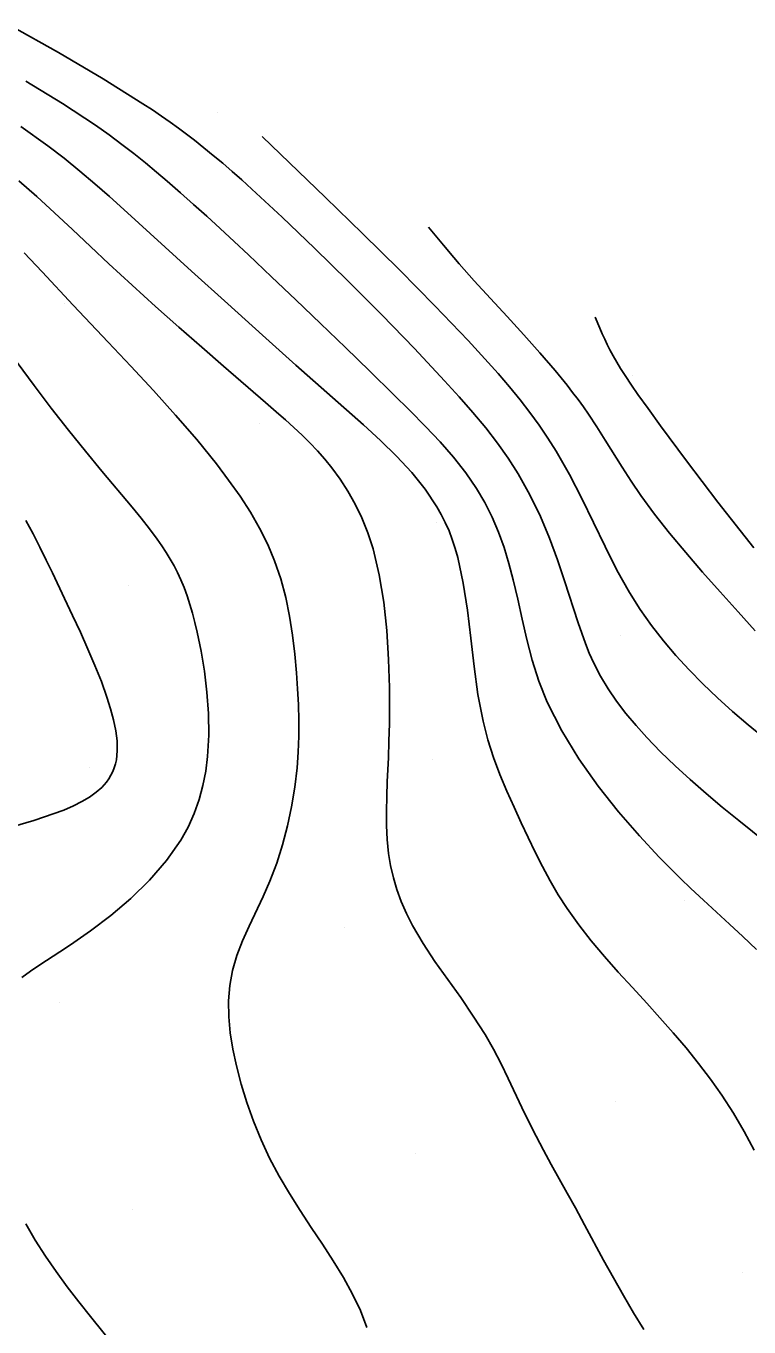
# Model space of a CAD drawing. Extents: x 2356077 to 2359823, y 225951 to 227822.
# Drawn here: x 2356945.8 to 2357006.5, y 227495 to 227604.2 of the extents above; entities that cross this region are included whole.
import ezdxf

# ---------------------------------------------------------------- set-up
doc = ezdxf.new("R2010")
doc.units = 0
for name, color, linetype in [('DTM Contours Major', 7, 'Continuous'), ('DTM Contours Minor', 7, 'Continuous'), ('PH Exist DTM Point', 7, 'Continuous')]:
    doc.layers.add(name, color=color, linetype=linetype)

msp = doc.modelspace()

# ---------------------------------------------------------------- linework, layer by layer
at = {"layer": 'DTM Contours Major'}
for points in [[(2356945.24, 227591.21), (2356946.75, 227589.88), (2356948.25, 227588.52), (2356949.75, 227587.11), (2356951.26, 227585.69), (2356952.8, 227584.24), (2356954.75, 227582.44), (2356956.72, 227580.66), (2356958.68, 227578.92), (2356960.6, 227577.24), (2356962.42, 227575.65), (2356965.96, 227572.6), (2356967.08, 227571.62), (2356967.62, 227571.14), (2356968.33, 227570.5), (2356969.02, 227569.86), (2356969.68, 227569.21), (2356970.32, 227568.54), (2356970.93, 227567.85), (2356971.53, 227567.11), (2356972.22, 227566.17), (2356972.87, 227565.16), (2356973.48, 227564.07), (2356974.04, 227562.9), (2356974.54, 227561.65), (2356974.98, 227560.3), (2356975.5, 227558.14), (2356975.88, 227555.83), (2356976.14, 227553.44), (2356976.29, 227551.03), (2356976.36, 227548.67), (2356976.37, 227546.42), (2356976.36, 227545.65), (2356976.32, 227544.17), (2356976.27, 227542.75), (2356976.18, 227540.77), (2356976.13, 227539.52), (2356976.1, 227538.29), (2356976.11, 227537.09), (2356976.17, 227535.9), (2356976.29, 227534.73), (2356976.46, 227533.71), (2356976.69, 227532.7), (2356976.99, 227531.7), (2356977.35, 227530.69), (2356977.79, 227529.69), (2356978.3, 227528.68), (2356979.18, 227527.18), (2356980.18, 227525.67), (2356981.25, 227524.16), (2356982.34, 227522.63), (2356983.4, 227521.08), (2356984.4, 227519.53), (2356985.09, 227518.31), (2356985.74, 227517.08), (2356986.34, 227515.85), (2356987.48, 227513.41), (2356988.07, 227512.21), (2356988.67, 227511.01), (2356989.3, 227509.82), (2356989.95, 227508.63), (2356991.29, 227506.22), (2356991.97, 227504.98), (2356992.75, 227503.54), (2356994.34, 227500.59), (2356995.16, 227499.1), (2356996, 227497.62), (2356996.86, 227496.16), (2356997.73, 227494.77)], [(2356979.65, 227587.33), (2356980.89, 227585.81), (2356981.76, 227584.77), (2356982.22, 227584.24), (2356983.48, 227582.81), (2356984.83, 227581.33), (2356986.23, 227579.81), (2356987.63, 227578.28), (2356988.99, 227576.77), (2356990.28, 227575.27), (2356990.78, 227574.66), (2356991.27, 227574.05), (2356991.74, 227573.45), (2356992.2, 227572.84), (2356992.64, 227572.23), (2356993.07, 227571.62), (2356993.78, 227570.54), (2356994.48, 227569.44), (2356995.9, 227567.16), (2356996.65, 227565.99), (2356997.46, 227564.8), (2356998.62, 227563.22), (2356999.88, 227561.62), (2357001.23, 227559.99), (2357002.65, 227558.35), (2357004.12, 227556.69), (2357005.63, 227555.02), (2357007.07, 227553.43)]]:
    msp.add_lwpolyline(points, dxfattribs=at)
at = {"layer": 'DTM Contours Minor'}
for points in [[(2356944.58, 227604.21), (2356948.56, 227601.98), (2356952.31, 227599.78), (2356955.66, 227597.68), (2356956.46, 227597.16), (2356957.22, 227596.64), (2356957.94, 227596.13), (2356958.64, 227595.62), (2356959.32, 227595.12), (2356959.98, 227594.62), (2356960.78, 227593.99), (2356961.57, 227593.34), (2356962.36, 227592.68), (2356963.16, 227592), (2356963.97, 227591.28), (2356964.81, 227590.52), (2356967.35, 227588.17), (2356970.08, 227585.56), (2356972.9, 227582.79), (2356975.72, 227579.95), (2356978.45, 227577.13), (2356980.98, 227574.43), (2356982.21, 227573.07), (2356983.36, 227571.76), (2356984.44, 227570.47), (2356985.43, 227569.19), (2356986.34, 227567.91), (2356987.17, 227566.62), (2356988.16, 227564.84), (2356989.03, 227563.03), (2356989.79, 227561.21), (2356990.46, 227559.4), (2356991.07, 227557.63), (2356992.2, 227554.1), (2356992.5, 227553.23), (2356992.81, 227552.37), (2356993.14, 227551.54), (2356993.51, 227550.72), (2356994.08, 227549.63), (2356994.72, 227548.56), (2356995.43, 227547.52), (2356996.22, 227546.49), (2356997.06, 227545.47), (2356997.97, 227544.46), (2356999.12, 227543.27), (2357000.34, 227542.09), (2357001.62, 227540.93), (2357002.94, 227539.77), (2357004.3, 227538.63), (2357005.68, 227537.51), (2357008, 227535.64)], [(2356945.84, 227599.59), (2356948.9, 227597.7), (2356951.67, 227595.87), (2356952.82, 227595.06), (2356953.89, 227594.27), (2356954.9, 227593.49), (2356955.87, 227592.71), (2356956.8, 227591.94), (2356957.71, 227591.17), (2356958.81, 227590.21), (2356959.92, 227589.23), (2356961.03, 227588.23), (2356962.15, 227587.2), (2356963.31, 227586.12), (2356964.52, 227584.99), (2356966.46, 227583.16), (2356968.49, 227581.22), (2356970.57, 227579.23), (2356972.66, 227577.21), (2356974.72, 227575.22), (2356976.71, 227573.28), (2356978.08, 227571.92), (2356979.39, 227570.59), (2356980.61, 227569.29), (2356981.74, 227568), (2356982.76, 227566.7), (2356983.67, 227565.39), (2356984.37, 227564.19), (2356984.98, 227562.96), (2356985.51, 227561.7), (2356985.98, 227560.41), (2356986.39, 227559.08), (2356986.75, 227557.71), (2356987.13, 227556.08), (2356987.5, 227554.41), (2356987.89, 227552.71), (2356988.35, 227550.97), (2356988.91, 227549.21), (2356989.61, 227547.45), (2356990.82, 227545.04), (2356992.27, 227542.67), (2356993.89, 227540.38), (2356995.6, 227538.22), (2356997.34, 227536.22), (2356999.01, 227534.43), (2356999.47, 227533.95), (2356999.93, 227533.49), (2357000.81, 227532.62), (2357001.67, 227531.8), (2357002.73, 227530.81), (2357004.91, 227528.81), (2357006.04, 227527.76), (2357007.18, 227526.68)], [(2356945.41, 227595.76), (2356947.67, 227594.15), (2356949.05, 227593.1), (2356950.37, 227592.03), (2356951.63, 227590.96), (2356952.85, 227589.89), (2356954.06, 227588.8), (2356959.74, 227583.63), (2356962.78, 227580.88), (2356965.7, 227578.25), (2356968.51, 227575.74), (2356974.17, 227570.72), (2356975.6, 227569.41), (2356976.96, 227568.08), (2356978.23, 227566.72), (2356979.37, 227565.31), (2356980.34, 227563.85), (2356980.71, 227563.19), (2356981.05, 227562.51), (2356981.36, 227561.81), (2356981.63, 227561.09), (2356981.88, 227560.35), (2356982.09, 227559.58), (2356982.55, 227557.44), (2356982.9, 227555.17), (2356983.18, 227552.81), (2356983.46, 227550.43), (2356983.78, 227548.09), (2356984.22, 227545.83), (2356984.62, 227544.28), (2356985.1, 227542.79), (2356985.64, 227541.36), (2356986.21, 227539.97), (2356986.82, 227538.63), (2356987.43, 227537.31), (2356988.01, 227536.07), (2356988.59, 227534.85), (2356989.2, 227533.64), (2356989.84, 227532.44), (2356990.53, 227531.26), (2356991.28, 227530.1), (2356992.25, 227528.75), (2356993.29, 227527.41), (2356994.41, 227526.09), (2356995.57, 227524.78), (2356996.76, 227523.47), (2356997.96, 227522.15), (2356999.07, 227520.92), (2357000.18, 227519.67), (2357001.26, 227518.4), (2357002.31, 227517.11), (2357003.32, 227515.79), (2357004.28, 227514.43), (2357005.25, 227512.93), (2357006.15, 227511.4), (2357006.99, 227509.82)], [(2356965.67, 227594.92), (2356970.98, 227589.8), (2356974.09, 227586.79), (2356977.19, 227583.74), (2356980.18, 227580.72), (2356982.98, 227577.79), (2356985.49, 227575.02), (2356986.44, 227573.9), (2356987.33, 227572.82), (2356988.16, 227571.75), (2356988.94, 227570.68), (2356989.67, 227569.6), (2356990.36, 227568.51), (2356991.47, 227566.56), (2356992.5, 227564.55), (2356994.46, 227560.5), (2356995.46, 227558.53), (2356996.52, 227556.64), (2356997.41, 227555.22), (2356998.36, 227553.88), (2356999.36, 227552.59), (2357000.41, 227551.35), (2357001.51, 227550.15), (2357002.66, 227548.98), (2357003.89, 227547.81), (2357005.16, 227546.66), (2357006.48, 227545.53), (2357007.84, 227544.41)], [(2356945.68, 227585.17), (2356947.2, 227583.56), (2356949.8, 227580.78), (2356952.75, 227577.67), (2356954.65, 227575.65), (2356956.55, 227573.6), (2356958.4, 227571.54), (2356960.18, 227569.48), (2356961.83, 227567.45), (2356962.86, 227566.08), (2356963.82, 227564.73), (2356964.68, 227563.39), (2356965.46, 227562.04), (2356966.14, 227560.68), (2356966.72, 227559.3), (2356967.24, 227557.78), (2356967.66, 227556.22), (2356967.98, 227554.65), (2356968.23, 227553.07), (2356968.42, 227551.48), (2356968.56, 227549.89), (2356968.65, 227548.56), (2356968.72, 227547.23), (2356968.75, 227545.91), (2356968.74, 227544.58), (2356968.69, 227543.25), (2356968.6, 227541.92), (2356968.41, 227540.29), (2356968.15, 227538.66), (2356967.81, 227537.05), (2356967.39, 227535.46), (2356966.9, 227533.91), (2356966.33, 227532.41), (2356965.76, 227531.12), (2356964.57, 227528.62), (2356964.02, 227527.39), (2356963.55, 227526.16), (2356963.18, 227524.92), (2356962.95, 227523.65), (2356962.85, 227522.35), (2356962.87, 227521.02), (2356962.99, 227519.67), (2356963.21, 227518.29), (2356963.51, 227516.89), (2356963.91, 227515.36), (2356964.39, 227513.81), (2356964.95, 227512.25), (2356965.59, 227510.7), (2356966.3, 227509.16), (2356967.1, 227507.65), (2356967.96, 227506.19), (2356968.86, 227504.75), (2356969.8, 227503.33), (2356970.73, 227501.92), (2356971.64, 227500.52), (2356972.49, 227499.12), (2356973.25, 227497.74), (2356973.92, 227496.35), (2356974.47, 227494.94)], [(2356993.62, 227579.75), (2356994.02, 227578.83), (2356994.22, 227578.37), (2356994.43, 227577.92), (2356994.64, 227577.47), (2356994.86, 227577.03), (2356995.14, 227576.51), (2356995.44, 227575.99), (2356995.77, 227575.45), (2356996.15, 227574.86), (2356996.69, 227574.05), (2356997.22, 227573.27), (2356998.08, 227572.08), (2356999.13, 227570.63), (2357001.3, 227567.7), (2357003.94, 227564.22), (2357006.94, 227560.4)], [(2356945.1, 227575.96), (2356946.52, 227574.03), (2356947.96, 227572.12), (2356949.41, 227570.27), (2356950.84, 227568.5), (2356952.2, 227566.84), (2356954.75, 227563.8), (2356955.51, 227562.88), (2356956.21, 227561.99), (2356956.85, 227561.13), (2356957.25, 227560.57), (2356957.62, 227560.01), (2356957.96, 227559.45), (2356958.28, 227558.88), (2356958.57, 227558.31), (2356958.85, 227557.72), (2356959.12, 227557.06), (2356959.37, 227556.37), (2356959.61, 227555.65), (2356959.82, 227554.9), (2356960.02, 227554.12), (2356960.21, 227553.31), (2356960.54, 227551.72), (2356960.82, 227550.03), (2356961.03, 227548.28), (2356961.16, 227546.48), (2356961.19, 227544.67), (2356961.09, 227542.88), (2356960.93, 227541.64), (2356960.7, 227540.43), (2356960.38, 227539.25), (2356959.96, 227538.09), (2356959.45, 227536.95), (2356958.84, 227535.84), (2356957.64, 227534.13), (2356956.22, 227532.5), (2356954.64, 227530.96), (2356952.97, 227529.53), (2356951.27, 227528.23), (2356949.59, 227527.06), (2356948.69, 227526.47), (2356947, 227525.37), (2356946.22, 227524.85), (2356945.5, 227524.32)], [(2356945.83, 227562.69), (2356946.44, 227561.57), (2356947.01, 227560.46), (2356947.55, 227559.37), (2356948.08, 227558.29), (2356949.08, 227556.15), (2356949.75, 227554.72), (2356950.41, 227553.3), (2356951.04, 227551.89), (2356951.63, 227550.51), (2356952.17, 227549.17), (2356952.64, 227547.87), (2356952.95, 227546.89), (2356953.2, 227545.95), (2356953.39, 227545.04), (2356953.49, 227544.18), (2356953.51, 227543.36), (2356953.43, 227542.6), (2356953.36, 227542.26), (2356953.26, 227541.93), (2356953.14, 227541.61), (2356952.98, 227541.3), (2356952.8, 227541.01), (2356952.6, 227540.72), (2356952.2, 227540.28), (2356951.73, 227539.87), (2356951.17, 227539.47), (2356950.54, 227539.09), (2356949.82, 227538.73), (2356949.02, 227538.38), (2356946.49, 227537.49), (2356943.52, 227536.62)], [(2356945.83, 227503.63), (2356946.62, 227502.26), (2356947.47, 227500.93), (2356948.37, 227499.63), (2356949.31, 227498.35), (2356950.27, 227497.09), (2356951.25, 227495.85), (2356953.44, 227493.14)]]:
    msp.add_lwpolyline(points, dxfattribs=at)
at = {"layer": 'PH Exist DTM Point'}
for p, q in [((2356961.89, 227596.97), (2356961.89, 227596.97)), ((2356949.06, 227580.95), (2356949.06, 227580.95)), ((2356996.78, 227574.89), (2356996.78, 227574.89)), ((2356965.49, 227570.84), (2356965.49, 227570.84)), ((2356980.31, 227562.51), (2356980.31, 227562.51)), ((2356954.44, 227557.21), (2356954.44, 227557.21)), ((2356995.72, 227553.01), (2356995.72, 227553.01)), ((2356951.14, 227541.91), (2356951.14, 227541.91)), ((2356979.94, 227542.65), (2356979.94, 227542.65)), ((2357001.09, 227530.8), (2357001.09, 227530.8)), ((2356972.55, 227528.49), (2356972.55, 227528.49)), ((2356948.67, 227522.22), (2356948.67, 227522.22)), ((2356995.38, 227513.89), (2356995.38, 227513.89)), ((2356978.57, 227509.51), (2356978.57, 227509.51)), ((2356954.79, 227504.87), (2356954.79, 227504.87)), ((2357006.02, 227499.55), (2357006.02, 227499.55))]:
    msp.add_line(p, q, dxfattribs=at)

doc.saveas('drawing.dxf')
